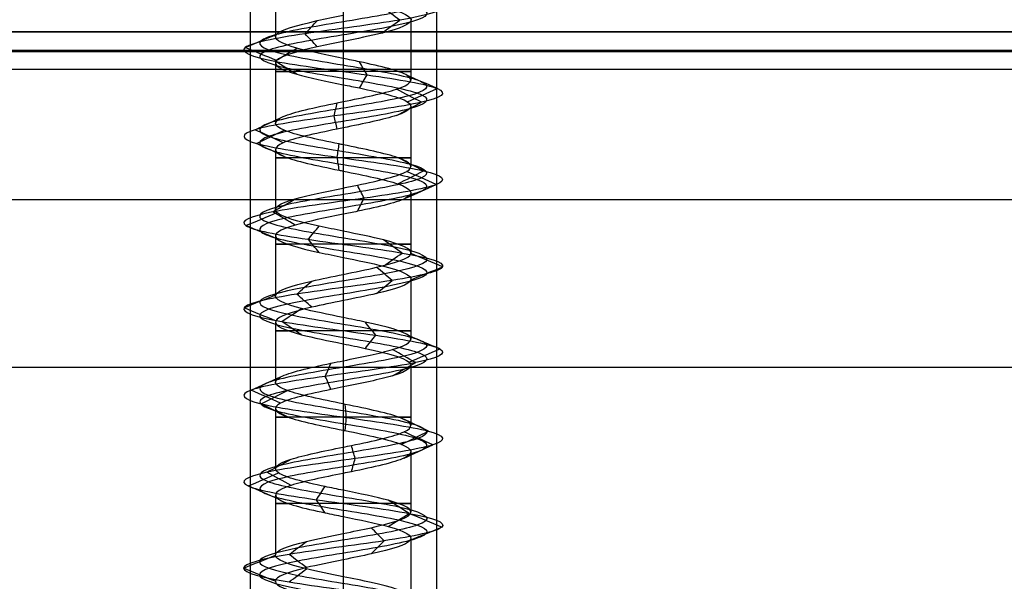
# Model space of a CAD drawing. Header units: millimetres. Extents: x -429 to 422, y -262 to 259.
# Tile 443 of 656: x -92 to -65, y 180 to 195. Entities that reach past the tile are written whole.
import ezdxf

# ---------------------------------------------------------------- set-up
doc = ezdxf.new("R2010")
doc.units = ezdxf.units.MM
doc.layers.add('Default', color=7, linetype='Continuous', true_color=0x000000)

msp = doc.modelspace()

# ---------------------------------------------------------------- linework, layer by layer
at = {"layer": 'Default', "color": 9, "true_color": 0xbebcba}
for p, q in [((-84.943, 196.544, 880.822), (-84.943, 194.932, 880.822)), ((-81.312, 195.385, 880.822), (-81.312, 193.771, 880.822)), ((-83.127, 194.806, 879.01), (-83.127, 193.192, 879.003)), ((-84.943, 194.227, 880.822), (-84.943, 192.612, 880.822)), ((-81.312, 193.068, 880.822), (-81.312, 191.452, 880.822)), ((-83.127, 192.488, 879.003), (-83.127, 190.873, 879.006)), ((-84.943, 191.908, 880.822), (-84.943, 190.294, 880.822)), ((-81.312, 190.748, 880.822), (-81.312, 189.134, 880.822)), ((-83.127, 190.169, 879.006), (-83.127, 188.555, 879.011)), ((-84.943, 189.589, 880.822), (-84.943, 187.976, 880.822)), ((-81.312, 188.43, 880.822), (-81.312, 186.816, 880.822)), ((-83.127, 187.851, 879.011), (-83.127, 186.238, 879.005)), ((-84.943, 187.273, 880.822), (-84.943, 185.658, 880.822)), ((-81.312, 186.113, 880.822), (-81.312, 184.498, 880.822)), ((-83.127, 185.533, 879.005), (-83.127, 183.919, 879.003)), ((-84.943, 184.954, 880.822), (-84.943, 183.34, 880.822)), ((-81.312, 183.794, 880.822), (-81.312, 182.18, 880.822)), ((-83.127, 183.214, 879.003), (-83.127, 181.601, 879.011)), ((-84.943, 182.634, 880.822), (-84.943, 181.022, 880.822)), ((-81.312, 181.475, 880.822), (-81.312, 179.862, 880.822)), ((-83.127, 180.896, 879.011), (-83.127, 179.283, 879.007))]:
    msp.add_line(p, q, dxfattribs=at)
at = {"layer": 'Default'}
for p, q in [((420.873, 195.065, 772.822), (-427.127, 195.065, 772.822)), ((-427.127, 195.065, 1342.822), (420.873, 195.065, 1342.822)), ((420.873, 195.065, 1057.822), (-427.127, 195.065, 1057.822)), ((-240.627, 195.065, 880.822), (-85.627, 195.065, 880.822)), ((-80.627, 195.065, 880.822), (74.373, 195.065, 880.822)), ((420.873, 194.565, 885.322), (-427.127, 194.565, 885.322)), ((-418.127, 190.565, 780.822), (411.873, 190.565, 780.822)), ((-418.127, 190.565, 873.822), (411.873, 190.565, 873.822))]:
    msp.add_line(p, q, dxfattribs=at)
at = {"layer": 'Default', "color": 9, "true_color": 0xbebcba, "extrusion": (0, 1, 0)}
for centre, start, end in [((83.127, 880.822, 193.999), 270, 35.4846), ((83.127, 880.822, 193.999), 144.6945, 270), ((83.127, 880.822, 191.68), 270, 35.3645), ((83.127, 880.822, 191.68), 144.5389, 270), ((83.127, 880.822, 189.362), 270, 35.2203), ((83.127, 880.822, 189.362), 144.5782, 270), ((83.127, 880.822, 187.044), 270, 35.432), ((83.127, 880.822, 187.044), 144.6441, 270), ((83.127, 880.822, 184.726), 270, 35.4392), ((83.127, 880.822, 184.726), 144.6197, 270), ((83.127, 880.822, 182.408), 270, 35.2305), ((83.127, 880.822, 182.408), 144.7021, 270)]:
    msp.add_arc(centre, 1.816, start, end, dxfattribs=at)
at = {"layer": 'Default'}
for points in [[(-85.627, 208.065, 880.822), (-85.627, 201.565, 880.822), (-85.627, 195.065, 880.822)], [(-83.127, 208.065, 883.322), (-83.127, 201.565, 883.322), (-83.127, 195.065, 883.322)], [(-83.127, 208.065, 878.322), (-83.127, 201.565, 878.322), (-83.127, 195.065, 878.322)], [(-80.627, 208.065, 880.822), (-80.627, 201.565, 880.822), (-80.627, 195.065, 880.822)], [(420.873, 195.065, 884.822), (-3.127, 195.065, 884.822), (-427.127, 195.065, 884.822)], [(-427.127, 195.065, 876.822), (-3.127, 195.065, 876.822), (420.873, 195.065, 876.822)], [(411.873, 195.065, 771.822), (-3.127, 195.065, 771.822), (-418.127, 195.065, 771.822)], [(411.873, 195.065, 780.822), (-3.127, 195.065, 780.822), (-418.127, 195.065, 780.822)], [(411.873, 195.065, 780.822), (-3.127, 195.065, 780.822), (-418.127, 195.065, 780.822)], [(411.873, 195.065, 873.822), (-3.127, 195.065, 873.822), (-418.127, 195.065, 873.822)], [(411.873, 195.065, 827.322), (-3.127, 195.065, 827.322), (-418.127, 195.065, 827.322)], [(121.915, 195.065, 776.322), (-3.127, 195.065, 776.322), (-128.169, 195.065, 776.322)], [(-85.627, 195.065, 880.822), (-85.627, 172.565, 880.822), (-85.627, 150.065, 880.822)], [(-83.127, 195.065, 883.322), (-83.127, 172.565, 883.322), (-83.127, 150.065, 883.322)], [(-83.127, 195.065, 878.322), (-83.127, 172.565, 878.322), (-83.127, 150.065, 878.322)], [(-80.627, 195.065, 880.822), (-80.627, 172.565, 880.822), (-80.627, 150.065, 880.822)], [(411.873, 194.531, 771.822), (-3.127, 194.531, 771.822), (-418.127, 194.531, 771.822)], [(411.873, 194.531, 780.822), (-3.127, 194.531, 780.822), (-418.127, 194.531, 780.822)], [(-427.127, 194.065, 885.822), (-3.127, 194.065, 885.822), (420.873, 194.065, 885.822)], [(-418.127, 186.065, 780.822), (-3.127, 186.065, 780.822), (411.873, 186.065, 780.822)], [(-418.127, 186.065, 873.822), (-3.127, 186.065, 873.822), (411.873, 186.065, 873.822)], [(-418.127, 186.065, 827.322), (-3.127, 186.065, 827.322), (411.873, 186.065, 827.322)]]:
    msp.add_open_spline(points, degree=2, dxfattribs=at)
at = {"layer": 'Default', "color": 9, "true_color": 0xbebcba}
for points, degree in [([(-83.127, 199.97, 878.583), (-83.872, 199.848, 878.583), (-85.347, 199.603, 879.383), (-85.542, 199.235, 881.91), (-83.525, 198.867, 883.438), (-81.147, 198.499, 882.577), (-80.578, 198.132, 880.111), (-82.34, 197.764, 878.296), (-84.822, 197.396, 878.789), (-85.755, 197.028, 881.141), (-84.286, 196.66, 883.202), (-81.758, 196.293, 883.087), (-80.482, 195.925, 880.902), (-81.624, 195.557, 878.644), (-84.14, 195.189, 878.377), (-85.731, 194.821, 880.345), (-84.941, 194.454, 882.749), (-82.494, 194.086, 883.392), (-80.626, 193.718, 881.686), (-81.044, 193.35, 879.19), (-83.367, 192.983, 878.187), (-85.471, 192.615, 879.592), (-85.433, 192.247, 882.122), (-83.287, 191.879, 883.464), (-80.996, 191.511, 882.391), (-80.653, 191.144, 879.884), (-82.572, 190.776, 878.235), (-84.999, 190.408, 878.951), (-85.715, 190.04, 881.378), (-84.066, 189.673, 883.297), (-81.559, 189.305, 882.954), (-80.486, 188.937, 880.662), (-81.827, 188.569, 878.517), (-84.357, 188.201, 878.479), (-85.763, 187.834, 880.583), (-84.76, 187.466, 882.906), (-82.264, 187.098, 883.324), (-80.558, 186.73, 881.456), (-81.2, 186.362, 879.008), (-83.604, 185.995, 878.219), (-85.572, 185.627, 879.809), (-85.305, 185.259, 882.326), (-83.047, 184.891, 883.468), (-80.863, 184.524, 882.191), (-80.748, 184.156, 879.664), (-82.808, 183.788, 878.195), (-85.16, 183.42, 879.128), (-85.654, 183.052, 881.61), (-83.838, 182.685, 883.372), (-81.372, 182.317, 882.803), (-80.511, 181.949, 880.424), (-82.041, 181.581, 878.409), (-84.564, 181.213, 878.6), (-85.774, 180.846, 880.822), (-84.564, 180.478, 883.045), (-82.041, 180.11, 883.236), (-80.511, 179.742, 881.22), (-81.372, 179.375, 878.841), (-83.838, 179.007, 878.273), (-85.654, 178.639, 880.035), (-85.16, 178.271, 882.517), (-82.808, 177.903, 883.449), (-80.748, 177.536, 881.981), (-80.863, 177.168, 879.453), (-83.047, 176.8, 878.177), (-85.305, 176.432, 879.319), (-85.572, 176.064, 881.835), (-83.604, 175.697, 883.425), (-81.2, 175.329, 882.636), (-80.558, 174.961, 880.189), (-82.264, 174.593, 878.32), (-84.76, 174.226, 878.739), (-85.763, 173.858, 881.062), (-84.357, 173.49, 883.166), (-81.827, 173.122, 883.127), (-80.486, 172.754, 880.982), (-81.559, 172.387, 878.691), (-84.066, 172.019, 878.348), (-85.715, 171.651, 880.267), (-84.999, 171.283, 882.694), (-82.572, 170.916, 883.41), (-80.653, 170.548, 881.761), (-80.996, 170.18, 879.254), (-83.287, 169.812, 878.181), (-85.433, 169.444, 879.522), (-85.471, 169.077, 882.052), (-83.367, 168.709, 883.458), (-81.044, 168.341, 882.454), (-80.626, 167.973, 879.959), (-82.494, 167.605, 878.253), (-84.941, 167.238, 878.895), (-85.731, 166.87, 881.299), (-84.14, 166.502, 883.267), (-81.624, 166.134, 883), (-80.482, 165.767, 880.742), (-81.758, 165.399, 878.557), (-84.286, 165.031, 878.443), (-85.755, 164.663, 880.503), (-84.822, 164.295, 882.855), (-82.34, 163.928, 883.349), (-80.578, 163.56, 881.533), (-81.147, 163.192, 879.067), (-83.525, 162.824, 878.206), (-85.542, 162.456, 879.735), (-85.347, 162.089, 882.262), (-83.872, 161.843, 883.062), (-83.127, 161.721, 883.062)], 3), ([(-83.127, 199.794, 878.156), (-84.013, 199.671, 878.156), (-85.77, 199.426, 879.109), (-86.002, 199.058, 882.116), (-83.601, 198.691, 883.936), (-80.77, 198.323, 882.912), (-80.093, 197.955, 879.976), (-82.19, 197.587, 877.815), (-85.144, 197.219, 878.402), (-86.255, 196.852, 881.202), (-84.506, 196.484, 883.655), (-81.498, 196.116, 883.518), (-79.979, 195.748, 880.917), (-81.338, 195.381, 878.23), (-84.333, 195.013, 877.912), (-86.226, 194.645, 880.254), (-85.287, 194.277, 883.116), (-82.374, 193.909, 883.881), (-80.15, 193.542, 881.85), (-80.648, 193.174, 878.879), (-83.412, 192.806, 877.685), (-85.917, 192.438, 879.358), (-85.871, 192.07, 882.37), (-83.318, 191.703, 883.967), (-80.59, 191.335, 882.689), (-80.182, 190.967, 879.705), (-82.466, 190.599, 877.742), (-85.355, 190.232, 878.595), (-86.207, 189.864, 881.483), (-84.244, 189.496, 883.768), (-81.26, 189.128, 883.36), (-79.983, 188.76, 880.632), (-81.58, 188.393, 878.078), (-84.591, 188.025, 878.033), (-86.265, 187.657, 880.537), (-85.07, 187.289, 883.302), (-82.1, 186.921, 883.8), (-80.069, 186.554, 881.576), (-80.834, 186.186, 878.663), (-83.695, 185.818, 877.724), (-86.038, 185.45, 879.617), (-85.72, 185.083, 882.612), (-83.032, 184.715, 883.971), (-80.432, 184.347, 882.452), (-80.295, 183.979, 879.443), (-82.748, 183.611, 877.695), (-85.547, 183.244, 878.805), (-86.135, 182.876, 881.759), (-83.973, 182.508, 883.857), (-81.038, 182.14, 883.18), (-80.013, 181.772, 880.348), (-81.835, 181.405, 877.95), (-84.838, 181.037, 878.177), (-86.278, 180.669, 880.822), (-84.838, 180.301, 883.468), (-81.835, 179.934, 883.695), (-80.013, 179.566, 881.296), (-81.038, 179.198, 878.464), (-83.973, 178.83, 877.788), (-86.135, 178.462, 879.885), (-85.547, 178.095, 882.839), (-82.748, 177.727, 883.949), (-80.295, 177.359, 882.201), (-80.432, 176.991, 879.193), (-83.032, 176.624, 877.673), (-85.72, 176.256, 879.033), (-86.038, 175.888, 882.028), (-83.695, 175.52, 883.921), (-80.834, 175.152, 882.981), (-80.069, 174.785, 880.068), (-82.1, 174.417, 877.844), (-85.07, 174.049, 878.342), (-86.265, 173.681, 881.107), (-84.591, 173.313, 883.612), (-81.58, 172.946, 883.566), (-79.983, 172.578, 881.012), (-81.26, 172.21, 878.285), (-84.244, 171.842, 877.877), (-86.207, 171.475, 880.161), (-85.355, 171.107, 883.05), (-82.466, 170.739, 883.902), (-80.182, 170.371, 881.939), (-80.59, 170.003, 878.955), (-83.318, 169.636, 877.678), (-85.871, 169.268, 879.275), (-85.917, 168.9, 882.286), (-83.412, 168.532, 883.959), (-80.648, 168.164, 882.765), (-80.15, 167.797, 879.795), (-82.374, 167.429, 877.764), (-85.287, 167.061, 878.528), (-86.226, 166.693, 881.39), (-84.333, 166.326, 883.733), (-81.338, 165.958, 883.415), (-79.979, 165.59, 880.727), (-81.498, 165.222, 878.126), (-84.506, 164.854, 877.99), (-86.255, 164.487, 880.442), (-85.144, 164.119, 883.242), (-82.19, 163.751, 883.83), (-80.093, 163.383, 881.668), (-80.77, 163.015, 878.733), (-83.601, 162.648, 877.709), (-86.002, 162.28, 879.528), (-85.77, 161.912, 882.535), (-84.013, 161.667, 883.488), (-83.127, 161.544, 883.488)], 3), ([(-83.127, 199.617, 878.583), (-83.872, 199.495, 878.583), (-85.347, 199.25, 879.383), (-85.542, 198.882, 881.909), (-83.525, 198.514, 883.438), (-81.147, 198.146, 882.577), (-80.578, 197.778, 880.111), (-82.34, 197.411, 878.296), (-84.822, 197.043, 878.789), (-85.755, 196.675, 881.141), (-84.286, 196.307, 883.202), (-81.758, 195.94, 883.087), (-80.482, 195.572, 880.902), (-81.624, 195.204, 878.644), (-84.14, 194.836, 878.377), (-85.731, 194.468, 880.345), (-84.941, 194.101, 882.749), (-82.494, 193.733, 883.392), (-80.626, 193.365, 881.686), (-81.044, 192.997, 879.19), (-83.367, 192.629, 878.187), (-85.471, 192.262, 879.592), (-85.433, 191.894, 882.122), (-83.287, 191.526, 883.464), (-80.996, 191.158, 882.391), (-80.653, 190.791, 879.884), (-82.572, 190.423, 878.235), (-84.999, 190.055, 878.951), (-85.715, 189.687, 881.378), (-84.066, 189.319, 883.297), (-81.559, 188.952, 882.954), (-80.486, 188.584, 880.662), (-81.827, 188.216, 878.517), (-84.357, 187.848, 878.479), (-85.763, 187.48, 880.583), (-84.76, 187.113, 882.905), (-82.264, 186.745, 883.324), (-80.558, 186.377, 881.456), (-81.2, 186.009, 879.008), (-83.604, 185.642, 878.219), (-85.572, 185.274, 879.809), (-85.305, 184.906, 882.326), (-83.047, 184.538, 883.468), (-80.863, 184.17, 882.191), (-80.748, 183.803, 879.664), (-82.808, 183.435, 878.195), (-85.16, 183.067, 879.128), (-85.654, 182.699, 881.61), (-83.838, 182.331, 883.372), (-81.372, 181.964, 882.803), (-80.511, 181.596, 880.424), (-82.041, 181.228, 878.409), (-84.564, 180.86, 878.6), (-85.774, 180.493, 880.822), (-84.564, 180.125, 883.045), (-82.041, 179.757, 883.236), (-80.511, 179.389, 881.22), (-81.372, 179.021, 878.841), (-83.838, 178.654, 878.273), (-85.654, 178.286, 880.035), (-85.16, 177.918, 882.517), (-82.808, 177.55, 883.449), (-80.748, 177.183, 881.981), (-80.863, 176.815, 879.453), (-83.047, 176.447, 878.177), (-85.305, 176.079, 879.319), (-85.572, 175.711, 881.835), (-83.604, 175.344, 883.425), (-81.2, 174.976, 882.636), (-80.558, 174.608, 880.189), (-82.264, 174.24, 878.32), (-84.76, 173.872, 878.739), (-85.763, 173.505, 881.062), (-84.357, 173.137, 883.166), (-81.827, 172.769, 883.127), (-80.486, 172.401, 880.982), (-81.559, 172.034, 878.691), (-84.066, 171.666, 878.348), (-85.715, 171.298, 880.267), (-84.999, 170.93, 882.694), (-82.572, 170.562, 883.41), (-80.653, 170.195, 881.761), (-80.996, 169.827, 879.254), (-83.287, 169.459, 878.181), (-85.433, 169.091, 879.522), (-85.471, 168.723, 882.052), (-83.367, 168.356, 883.458), (-81.044, 167.988, 882.454), (-80.626, 167.62, 879.959), (-82.494, 167.252, 878.253), (-84.941, 166.885, 878.895), (-85.731, 166.517, 881.299), (-84.14, 166.149, 883.267), (-81.624, 165.781, 883), (-80.482, 165.413, 880.742), (-81.758, 165.046, 878.557), (-84.286, 164.678, 878.443), (-85.755, 164.31, 880.503), (-84.822, 163.942, 882.855), (-82.34, 163.574, 883.349), (-80.578, 163.207, 881.533), (-81.147, 162.839, 879.067), (-83.525, 162.471, 878.206), (-85.542, 162.103, 879.735), (-85.347, 161.736, 882.262), (-83.872, 161.49, 883.062), (-83.127, 161.368, 883.062)], 3), ([(-83.127, 195.965, 882.638), (-83.127, 195.158, 882.638), (-83.127, 194.351, 882.638)], 2), ([(-81.611, 195.381, 878.625), (-81.771, 195.498, 878.858), (-81.932, 195.615, 879.091), (-82.093, 195.732, 879.324)], 3), ([(-84.149, 195.013, 878.355), (-84.041, 195.13, 878.617), (-83.932, 195.247, 878.879), (-83.824, 195.364, 879.141)], 3), ([(-82.093, 195.029, 879.324), (-81.932, 195.146, 879.091), (-81.771, 195.263, 878.858), (-81.611, 195.381, 878.625)], 3), ([(-85.754, 194.645, 880.341), (-85.475, 194.762, 880.392), (-85.196, 194.879, 880.443), (-84.917, 194.997, 880.494)], 3), ([(-83.824, 194.661, 879.141), (-83.932, 194.778, 878.879), (-84.041, 194.896, 878.617), (-84.149, 195.013, 878.355)], 3), ([(-84.917, 194.293, 880.494), (-85.196, 194.41, 880.443), (-85.475, 194.528, 880.392), (-85.754, 194.645, 880.341)], 3), ([(-84.958, 194.277, 882.767), (-84.763, 194.394, 882.56), (-84.569, 194.512, 882.354), (-84.374, 194.629, 882.147)], 3), ([(-84.374, 193.925, 882.147), (-84.569, 194.043, 882.353), (-84.763, 194.16, 882.56), (-84.958, 194.277, 882.767)], 3), ([(-82.488, 193.909, 883.415), (-82.556, 194.027, 883.139), (-82.624, 194.144, 882.864), (-82.692, 194.261, 882.588)], 3), ([(-82.692, 193.557, 882.588), (-82.624, 193.675, 882.864), (-82.556, 193.792, 883.139), (-82.488, 193.909, 883.415)], 3), ([(-80.603, 193.542, 881.693), (-80.872, 193.659, 881.601), (-81.14, 193.776, 881.508), (-81.408, 193.894, 881.415)], 3), ([(-83.127, 193.646, 882.638), (-83.127, 192.839, 882.638), (-83.127, 192.032, 882.638)], 2), ([(-81.025, 193.174, 879.175), (-81.249, 193.291, 879.351), (-81.473, 193.409, 879.526), (-81.696, 193.526, 879.701)], 3), ([(-81.408, 193.189, 881.415), (-81.14, 193.307, 881.508), (-80.872, 193.424, 881.601), (-80.603, 193.542, 881.693)], 3), ([(-83.369, 192.806, 878.163), (-83.343, 192.924, 878.446), (-83.318, 193.041, 878.729), (-83.292, 193.159, 879.012)], 3), ([(-81.696, 192.821, 879.701), (-81.473, 192.939, 879.526), (-81.249, 193.056, 879.351), (-81.025, 193.174, 879.175)], 3), ([(-85.492, 192.438, 879.581), (-85.24, 192.556, 879.713), (-84.988, 192.673, 879.846), (-84.737, 192.791, 879.978)], 3), ([(-83.292, 192.453, 879.012), (-83.318, 192.571, 878.729), (-83.343, 192.688, 878.446), (-83.369, 192.806, 878.163)], 3), ([(-84.737, 192.086, 879.978), (-84.988, 192.203, 879.846), (-85.24, 192.321, 879.713), (-85.492, 192.438, 879.581)], 3), ([(-85.453, 192.07, 882.134), (-85.205, 192.188, 881.994), (-84.958, 192.306, 881.855), (-84.71, 192.423, 881.715)], 3), ([(-84.71, 191.718, 881.715), (-84.958, 191.835, 881.855), (-85.205, 191.953, 881.994), (-85.453, 192.07, 882.134)], 3), ([(-83.289, 191.703, 883.488), (-83.271, 191.82, 883.204), (-83.254, 191.938, 882.919), (-83.237, 192.056, 882.635)], 3), ([(-83.237, 191.35, 882.636), (-83.254, 191.467, 882.92), (-83.271, 191.585, 883.204), (-83.289, 191.703, 883.488)], 3), ([(-80.977, 191.335, 882.405), (-81.206, 191.452, 882.236), (-81.434, 191.57, 882.068), (-81.663, 191.687, 881.899)], 3), ([(-83.127, 191.328, 882.638), (-83.127, 190.521, 882.638), (-83.127, 189.714, 882.638)], 2), ([(-81.664, 190.982, 881.899), (-81.435, 191.1, 882.068), (-81.206, 191.217, 882.236), (-80.977, 191.335, 882.405)], 3), ([(-80.631, 190.967, 879.875), (-80.896, 191.084, 879.976), (-81.161, 191.202, 880.077), (-81.427, 191.319, 880.177)], 3), ([(-82.567, 190.599, 878.211), (-82.626, 190.717, 878.489), (-82.686, 190.834, 878.766), (-82.746, 190.951, 879.043)], 3), ([(-81.428, 190.614, 880.178), (-81.162, 190.732, 880.077), (-80.896, 190.85, 879.976), (-80.631, 190.967, 879.875)], 3), ([(-85.016, 190.232, 878.934), (-84.815, 190.349, 879.135), (-84.614, 190.466, 879.336), (-84.413, 190.584, 879.537)], 3), ([(-82.746, 190.247, 879.045), (-82.686, 190.364, 878.767), (-82.627, 190.482, 878.489), (-82.567, 190.599, 878.211)], 3), ([(-85.738, 189.864, 881.383), (-85.46, 189.981, 881.323), (-85.183, 190.099, 881.263), (-84.905, 190.216, 881.204)], 3), ([(-84.413, 189.879, 879.536), (-84.614, 189.997, 879.336), (-84.815, 190.114, 879.135), (-85.016, 190.232, 878.934)], 3), ([(-84.906, 189.512, 881.204), (-85.183, 189.629, 881.264), (-85.461, 189.746, 881.323), (-85.738, 189.864, 881.383)], 3), ([(-84.074, 189.496, 883.319), (-83.974, 189.613, 883.054), (-83.873, 189.73, 882.789), (-83.773, 189.848, 882.524)], 3), ([(-83.773, 189.144, 882.524), (-83.873, 189.262, 882.789), (-83.974, 189.379, 883.054), (-84.074, 189.496, 883.319)], 3), ([(-81.545, 189.128, 882.973), (-81.713, 189.245, 882.745), (-81.881, 189.362, 882.517), (-82.048, 189.48, 882.289)], 3), ([(-82.048, 188.777, 882.289), (-81.88, 188.894, 882.517), (-81.713, 189.011, 882.745), (-81.545, 189.128, 882.973)], 3), ([(-80.462, 188.76, 880.661), (-80.745, 188.878, 880.678), (-81.027, 188.995, 880.695), (-81.31, 189.112, 880.712)], 3), ([(-83.127, 189.01, 882.638), (-83.127, 188.203, 882.638), (-83.127, 187.396, 882.638)], 2), ([(-81.816, 188.393, 878.496), (-81.955, 188.51, 878.743), (-82.094, 188.627, 878.99), (-82.233, 188.744, 879.237)], 3), ([(-81.31, 188.409, 880.712), (-81.027, 188.526, 880.695), (-80.745, 188.643, 880.678), (-80.462, 188.76, 880.661)], 3), ([(-84.368, 188.025, 878.458), (-84.237, 188.142, 878.709), (-84.105, 188.259, 878.959), (-83.973, 188.376, 879.21)], 3), ([(-82.233, 188.041, 879.237), (-82.094, 188.158, 878.99), (-81.955, 188.275, 878.743), (-81.816, 188.393, 878.496)], 3), ([(-83.973, 187.673, 879.21), (-84.105, 187.791, 878.959), (-84.237, 187.908, 878.709), (-84.368, 188.025, 878.458)], 3), ([(-85.787, 187.657, 880.581), (-85.505, 187.774, 880.606), (-85.222, 187.891, 880.632), (-84.94, 188.008, 880.657)], 3), ([(-84.94, 187.306, 880.657), (-85.222, 187.423, 880.632), (-85.505, 187.54, 880.606), (-85.787, 187.657, 880.581)], 3), ([(-84.774, 187.289, 882.924), (-84.599, 187.406, 882.701), (-84.425, 187.524, 882.478), (-84.25, 187.641, 882.255)], 3), ([(-84.25, 186.938, 882.255), (-84.425, 187.055, 882.478), (-84.599, 187.172, 882.701), (-84.774, 187.289, 882.924)], 3), ([(-82.256, 186.921, 883.346), (-82.349, 187.039, 883.078), (-82.441, 187.156, 882.81), (-82.534, 187.273, 882.542)], 3), ([(-83.127, 186.692, 882.638), (-83.127, 185.885, 882.638), (-83.127, 185.078, 882.638)], 2), ([(-82.534, 186.57, 882.542), (-82.441, 186.687, 882.81), (-82.349, 186.804, 883.078), (-82.256, 186.921, 883.346)], 3), ([(-80.535, 186.554, 881.461), (-80.811, 186.671, 881.393), (-81.086, 186.789, 881.325), (-81.362, 186.906, 881.257)], 3), ([(-81.183, 186.186, 878.992), (-81.39, 186.303, 879.187), (-81.597, 186.421, 879.381), (-81.803, 186.538, 879.576)], 3), ([(-81.362, 186.201, 881.257), (-81.086, 186.319, 881.325), (-80.81, 186.436, 881.393), (-80.535, 186.554, 881.461)], 3), ([(-83.609, 185.818, 878.196), (-83.558, 185.935, 878.475), (-83.506, 186.053, 878.754), (-83.455, 186.17, 879.032)], 3), ([(-81.804, 185.833, 879.576), (-81.597, 185.951, 879.382), (-81.39, 186.068, 879.187), (-81.183, 186.186, 878.992)], 3), ([(-85.594, 185.45, 879.8), (-85.332, 185.568, 879.909), (-85.07, 185.685, 880.017), (-84.808, 185.802, 880.126)], 3), ([(-83.455, 185.465, 879.035), (-83.506, 185.583, 878.755), (-83.557, 185.701, 878.475), (-83.609, 185.818, 878.196)], 3), ([(-84.806, 185.097, 880.127), (-85.069, 185.215, 880.018), (-85.332, 185.333, 879.909), (-85.594, 185.45, 879.8)], 3), ([(-85.325, 185.083, 882.339), (-85.091, 185.2, 882.178), (-84.857, 185.318, 882.016), (-84.623, 185.435, 881.855)], 3), ([(-84.623, 184.73, 881.854), (-84.857, 184.847, 882.016), (-85.091, 184.965, 882.177), (-85.325, 185.083, 882.339)], 3), ([(-83.047, 184.715, 883.491), (-83.055, 184.832, 883.207), (-83.064, 184.95, 882.922), (-83.073, 185.068, 882.638)], 3), ([(-83.073, 184.362, 882.638), (-83.064, 184.479, 882.922), (-83.055, 184.597, 883.207), (-83.047, 184.715, 883.491)], 3), ([(-80.842, 184.347, 882.204), (-81.086, 184.465, 882.056), (-81.329, 184.582, 881.909), (-81.573, 184.7, 881.762)], 3), ([(-83.127, 184.374, 882.638), (-83.127, 183.567, 882.638), (-83.127, 182.76, 882.638)], 2), ([(-81.573, 183.994, 881.762), (-81.329, 184.112, 881.909), (-81.086, 184.229, 882.056), (-80.842, 184.347, 882.204)], 3), ([(-80.727, 183.979, 879.653), (-80.982, 184.097, 879.778), (-81.238, 184.214, 879.902), (-81.493, 184.332, 880.027)], 3), ([(-82.806, 183.611, 878.171), (-82.84, 183.729, 878.453), (-82.874, 183.846, 878.736), (-82.908, 183.964, 879.018)], 3), ([(-81.493, 183.627, 880.027), (-81.238, 183.744, 879.902), (-80.982, 183.862, 879.778), (-80.727, 183.979, 879.653)], 3), ([(-85.179, 183.244, 879.113), (-84.961, 183.361, 879.294), (-84.742, 183.479, 879.476), (-84.524, 183.596, 879.658)], 3), ([(-82.908, 183.259, 879.018), (-82.874, 183.376, 878.736), (-82.84, 183.494, 878.453), (-82.806, 183.611, 878.171)], 3), ([(-85.677, 182.876, 881.617), (-85.406, 182.993, 881.532), (-85.135, 183.111, 881.448), (-84.864, 183.228, 881.363)], 3), ([(-84.524, 182.891, 879.658), (-84.742, 183.009, 879.476), (-84.961, 183.126, 879.294), (-85.179, 183.244, 879.113)], 3), ([(-84.864, 182.524, 881.363), (-85.135, 182.641, 881.448), (-85.406, 182.758, 881.532), (-85.677, 182.876, 881.617)], 3), ([(-83.844, 182.508, 883.394), (-83.768, 182.625, 883.121), (-83.692, 182.743, 882.848), (-83.616, 182.86, 882.575)], 3), ([(-83.616, 182.156, 882.575), (-83.692, 182.273, 882.848), (-83.768, 182.391, 883.121), (-83.844, 182.508, 883.394)], 3), ([(-81.357, 182.14, 882.821), (-81.545, 182.258, 882.609), (-81.733, 182.375, 882.396), (-81.921, 182.492, 882.184)], 3), ([(-83.127, 182.056, 882.638), (-83.127, 181.249, 882.638), (-83.127, 180.442, 882.638)], 2), ([(-81.921, 181.789, 882.184), (-81.733, 181.906, 882.397), (-81.545, 182.023, 882.609), (-81.357, 182.14, 882.821)], 3), ([(-80.488, 181.772, 880.42), (-80.768, 181.89, 880.463), (-81.048, 182.007, 880.506), (-81.328, 182.124, 880.548)], 3), ([(-82.031, 181.405, 878.387), (-82.148, 181.522, 878.646), (-82.264, 181.639, 878.904), (-82.38, 181.756, 879.162)], 3), ([(-81.328, 181.421, 880.548), (-81.048, 181.538, 880.506), (-80.768, 181.655, 880.463), (-80.488, 181.772, 880.42)], 3), ([(-84.577, 181.037, 878.58), (-84.423, 181.154, 878.818), (-84.27, 181.271, 879.056), (-84.116, 181.388, 879.293)], 3), ([(-82.38, 181.053, 879.162), (-82.264, 181.17, 878.904), (-82.148, 181.288, 878.646), (-82.031, 181.405, 878.387)], 3), ([(-85.798, 180.669, 880.822), (-85.514, 180.786, 880.822), (-85.231, 180.903, 880.822), (-84.948, 181.02, 880.822)], 3), ([(-84.116, 180.686, 879.293), (-84.27, 180.803, 879.056), (-84.423, 180.92, 878.818), (-84.577, 181.037, 878.58)], 3), ([(-84.948, 180.318, 880.822), (-85.231, 180.435, 880.822), (-85.514, 180.552, 880.822), (-85.798, 180.669, 880.822)], 3), ([(-84.577, 180.301, 883.065), (-84.424, 180.418, 882.827), (-84.27, 180.535, 882.589), (-84.116, 180.653, 882.351)], 3)]:
    msp.add_open_spline(points, degree=degree, dxfattribs=at)
for points, knots in [([(-83.127, 195.965, 882.638), (-82.797, 195.898, 882.637), (-81.86, 195.708, 882.393), (-80.983, 195.396, 880.889), (-81.787, 195.077, 879.299), (-82.761, 194.88, 879.012), (-83.127, 194.806, 879.01)], [-16.677476, -16.677476, -16.677476, -16.677476, -15.23459, -12.588179, -9.941768, -8.339348, -8.339348, -8.339348, -8.339348]), ([(-83.127, 194.351, 882.638), (-83.584, 194.444, 882.634), (-84.043, 194.536, 882.459), (-84.374, 194.629, 882.147), (-84.812, 194.752, 881.736), (-85.025, 194.874, 881.086), (-84.917, 194.997, 880.495), (-84.808, 195.12, 879.905), (-84.378, 195.242, 879.373), (-83.823, 195.365, 879.143), (-83.605, 195.413, 879.053), (-83.366, 195.462, 879.009), (-83.127, 195.51, 879.01)], [-15.598746, -15.598746, -15.598746, -15.598746, -13.74817, -13.74817, -13.74817, -11.262851, -11.262851, -11.262851, -8.777429, -8.777429, -8.777429, -7.796772, -7.796772, -7.796772, -7.796772]), ([(-83.127, 194.806, 879.01), (-83.366, 194.757, 879.009), (-84.209, 194.586, 879.163), (-85.238, 194.293, 880.436), (-84.65, 193.955, 882.227), (-83.584, 193.74, 882.634), (-83.127, 193.646, 882.638)], [-8.339348, -8.339348, -8.339348, -8.339348, -7.295358, -4.648947, -2.002536, 0, 0, 0, 0]), ([(-83.127, 193.192, 879.003), (-82.581, 193.303, 879.007), (-82.033, 193.415, 879.27), (-81.696, 193.526, 879.7), (-81.326, 193.648, 880.173), (-81.213, 193.771, 880.847), (-81.409, 193.894, 881.415), (-81.605, 194.016, 881.983), (-82.11, 194.139, 882.444), (-82.694, 194.261, 882.588), (-82.835, 194.291, 882.623), (-82.981, 194.321, 882.639), (-83.127, 194.351, 882.638)], [-7.809918, -7.809918, -7.809918, -7.809918, -5.552262, -5.552262, -5.552262, -3.066016, -3.066016, -3.066016, -0.579549, -0.579549, -0.579549, 0, 0, 0, 0]), ([(-83.127, 193.646, 882.638), (-82.981, 193.617, 882.639), (-82.233, 193.464, 882.556), (-81.1, 193.19, 881.522), (-81.429, 192.833, 879.56), (-82.581, 192.599, 879.007), (-83.127, 192.488, 879.003)], [-16.735145, -16.735145, -16.735145, -16.735145, -16.091486, -13.436391, -10.781296, -8.369707, -8.369707, -8.369707, -8.369707]), ([(-83.127, 192.032, 882.638), (-83.164, 192.04, 882.638), (-83.2, 192.047, 882.637), (-83.237, 192.055, 882.635), (-83.836, 192.177, 882.599), (-84.416, 192.3, 882.237), (-84.711, 192.423, 881.714), (-85.007, 192.545, 881.191), (-85.017, 192.668, 880.507), (-84.738, 192.79, 879.975), (-84.459, 192.913, 879.443), (-83.891, 193.035, 879.064), (-83.292, 193.158, 879.01), (-83.238, 193.169, 879.005), (-83.183, 193.181, 879.002), (-83.127, 193.192, 879.003)], [-15.638496, -15.638496, -15.638496, -15.638496, -15.494179, -15.494179, -15.494179, -13.008298, -13.008298, -13.008298, -10.523023, -10.523023, -10.523023, -8.037877, -8.037877, -8.037877, -7.809918, -7.809918, -7.809918, -7.809918]), ([(-83.127, 192.488, 879.003), (-83.183, 192.476, 879.002), (-83.838, 192.343, 879.029), (-85.027, 192.086, 879.823), (-84.996, 191.718, 881.874), (-83.801, 191.466, 882.621), (-83.164, 191.336, 882.638), (-83.127, 191.328, 882.638)], [-8.369707, -8.369707, -8.369707, -8.369707, -8.1262, -5.471105, -2.81601, -0.160914, 0, 0, 0, 0]), ([(-83.127, 190.873, 879.006), (-82.999, 190.899, 879.004), (-82.87, 190.925, 879.017), (-82.745, 190.951, 879.043), (-82.158, 191.074, 879.169), (-81.639, 191.197, 879.615), (-81.426, 191.319, 880.176), (-81.213, 191.442, 880.737), (-81.306, 191.564, 881.415), (-81.662, 191.687, 881.898), (-81.997, 191.802, 882.352), (-82.563, 191.917, 882.635), (-83.127, 192.032, 882.638)], [-7.823676, -7.823676, -7.823676, -7.823676, -7.293295, -7.293295, -7.293295, -4.808244, -4.808244, -4.808244, -2.323295, -2.323295, -2.323295, 0, 0, 0, 0]), ([(-83.127, 191.328, 882.638), (-82.563, 191.213, 882.635), (-81.393, 190.975, 882.051), (-81.121, 190.615, 880.06), (-82.269, 190.344, 879.074), (-82.999, 190.195, 879.004), (-83.127, 190.169, 879.006)], [-16.717817, -16.717817, -16.717817, -16.717817, -14.227024, -11.574528, -8.922032, -8.356096, -8.356096, -8.356096, -8.356096]), ([(-83.127, 189.714, 882.638), (-83.347, 189.759, 882.639), (-83.567, 189.803, 882.602), (-83.771, 189.848, 882.525), (-84.333, 189.971, 882.311), (-84.779, 190.093, 881.793), (-84.905, 190.216, 881.205), (-85.031, 190.338, 880.617), (-84.837, 190.461, 879.961), (-84.413, 190.584, 879.536), (-84.079, 190.68, 879.202), (-83.602, 190.776, 879.011), (-83.127, 190.873, 879.006)], [-15.625304, -15.625304, -15.625304, -15.625304, -14.752315, -14.752315, -14.752315, -12.265708, -12.265708, -12.265708, -9.779131, -9.779131, -9.779131, -7.823676, -7.823676, -7.823676, -7.823676]), ([(-83.127, 190.169, 879.006), (-83.602, 190.072, 879.011), (-84.685, 189.853, 879.445), (-85.224, 189.512, 881.274), (-84.171, 189.222, 882.5), (-83.347, 189.055, 882.639), (-83.127, 189.01, 882.638)], [-8.356096, -8.356096, -8.356096, -8.356096, -6.269536, -3.61704, -0.964544, 0, 0, 0, 0]), ([(-83.127, 188.555, 879.011), (-82.815, 188.618, 879.011), (-82.503, 188.682, 879.088), (-82.234, 188.745, 879.24), (-81.711, 188.867, 879.535), (-81.348, 188.99, 880.115), (-81.312, 189.112, 880.714), (-81.276, 189.235, 881.314), (-81.566, 189.358, 881.933), (-82.049, 189.48, 882.289), (-82.357, 189.558, 882.516), (-82.743, 189.636, 882.635), (-83.127, 189.714, 882.638)], [-7.796921, -7.796921, -7.796921, -7.796921, -6.516555, -6.516555, -6.516555, -4.030681, -4.030681, -4.030681, -1.544826, -1.544826, -1.544826, 0, 0, 0, 0]), ([(-83.127, 189.01, 882.638), (-82.743, 188.932, 882.635), (-81.75, 188.731, 882.327), (-80.985, 188.408, 880.695), (-81.897, 188.1, 879.236), (-82.815, 187.914, 879.011), (-83.127, 187.851, 879.011)], [-16.671132, -16.671132, -16.671132, -16.671132, -14.989298, -12.343786, -9.698274, -8.335658, -8.335658, -8.335658, -8.335658]), ([(-83.127, 187.396, 882.638), (-83.53, 187.478, 882.635), (-83.934, 187.56, 882.502), (-84.249, 187.641, 882.256), (-84.722, 187.764, 881.885), (-84.993, 187.887, 881.258), (-84.939, 188.009, 880.659), (-84.884, 188.132, 880.061), (-84.505, 188.254, 879.493), (-83.973, 188.377, 879.214), (-83.715, 188.436, 879.078), (-83.421, 188.496, 879.011), (-83.127, 188.555, 879.011)], [-15.59455, -15.59455, -15.59455, -15.59455, -13.973848, -13.973848, -13.973848, -11.488128, -11.488128, -11.488128, -9.002379, -9.002379, -9.002379, -7.796921, -7.796921, -7.796921, -7.796921]), ([(-83.127, 187.851, 879.011), (-83.421, 187.792, 879.011), (-84.32, 187.61, 879.217), (-85.264, 187.305, 880.63), (-84.541, 186.978, 882.303), (-83.53, 186.774, 882.635), (-83.127, 186.692, 882.638)], [-8.335658, -8.335658, -8.335658, -8.335658, -7.052762, -4.40725, -1.761738, 0, 0, 0, 0]), ([(-83.127, 186.238, 879.005), (-82.635, 186.338, 879.01), (-82.14, 186.438, 879.218), (-81.804, 186.538, 879.575), (-81.392, 186.661, 880.013), (-81.219, 186.783, 880.675), (-81.362, 186.906, 881.258), (-81.506, 187.028, 881.842), (-81.968, 187.151, 882.347), (-82.535, 187.274, 882.543), (-82.725, 187.314, 882.608), (-82.926, 187.355, 882.639), (-83.127, 187.396, 882.638)], [-7.803231, -7.803231, -7.803231, -7.803231, -5.772465, -5.772465, -5.772465, -3.285917, -3.285917, -3.285917, -0.799324, -0.799324, -0.799324, 0, 0, 0, 0]), ([(-83.127, 186.692, 882.638), (-82.926, 186.651, 882.639), (-82.121, 186.488, 882.515), (-81.045, 186.202, 881.336), (-81.534, 185.856, 879.473), (-82.635, 185.634, 879.01), (-83.127, 185.533, 879.005)], [-16.728505, -16.728505, -16.728505, -16.728505, -15.8438, -13.189681, -10.535562, -8.367307, -8.367307, -8.367307, -8.367307]), ([(-83.127, 185.078, 882.638), (-83.71, 185.197, 882.637), (-84.294, 185.316, 882.332), (-84.625, 185.435, 881.853), (-84.966, 185.557, 881.359), (-85.038, 185.68, 880.679), (-84.808, 185.802, 880.125), (-84.578, 185.925, 879.57), (-84.047, 186.048, 879.14), (-83.456, 186.17, 879.032), (-83.348, 186.193, 879.013), (-83.238, 186.215, 879.004), (-83.127, 186.238, 879.005)], [-15.632466, -15.632466, -15.632466, -15.632466, -13.228322, -13.228322, -13.228322, -10.743345, -10.743345, -10.743345, -8.258283, -8.258283, -8.258283, -7.803231, -7.803231, -7.803231, -7.803231]), ([(-83.127, 185.533, 879.005), (-83.238, 185.511, 879.004), (-83.949, 185.366, 879.062), (-85.11, 185.098, 880), (-84.896, 184.734, 882.018), (-83.71, 184.493, 882.637), (-83.127, 184.374, 882.638)], [-8.367307, -8.367307, -8.367307, -8.367307, -7.881443, -5.227324, -2.573205, 0, 0, 0, 0]), ([(-83.127, 183.919, 879.003), (-83.054, 183.934, 879.003), (-82.98, 183.949, 879.007), (-82.908, 183.963, 879.015), (-82.311, 184.086, 879.088), (-81.755, 184.209, 879.484), (-81.492, 184.331, 880.024), (-81.229, 184.454, 880.564), (-81.26, 184.576, 881.247), (-81.571, 184.699, 881.761), (-81.882, 184.822, 882.275), (-82.472, 184.944, 882.619), (-83.073, 185.067, 882.637), (-83.091, 185.071, 882.638), (-83.109, 185.074, 882.638), (-83.127, 185.078, 882.638)], [-7.832008, -7.832008, -7.832008, -7.832008, -7.528171, -7.528171, -7.528171, -5.043059, -5.043059, -5.043059, -2.557914, -2.557914, -2.557914, -0.07214, -0.07214, -0.07214, 0, 0, 0, 0]), ([(-83.127, 184.374, 882.638), (-83.109, 184.37, 882.638), (-82.49, 184.244, 882.63), (-81.291, 183.995, 881.93), (-81.198, 183.627, 879.881), (-82.379, 183.367, 879.039), (-83.054, 183.229, 879.003), (-83.127, 183.214, 879.003)], [-16.737468, -16.737468, -16.737468, -16.737468, -16.657, -14.001537, -11.346073, -8.690609, -8.366026, -8.366026, -8.366026, -8.366026]), ([(-83.127, 182.76, 882.638), (-83.292, 182.793, 882.639), (-83.456, 182.827, 882.619), (-83.614, 182.86, 882.575), (-84.193, 182.983, 882.413), (-84.684, 183.105, 881.937), (-84.863, 183.228, 881.363), (-85.041, 183.351, 880.79), (-84.908, 183.473, 880.119), (-84.524, 183.596, 879.657), (-84.186, 183.703, 879.252), (-83.655, 183.811, 879.008), (-83.127, 183.919, 879.003)], [-15.63939, -15.63939, -15.63939, -15.63939, -14.986777, -14.986777, -14.986777, -12.500257, -12.500257, -12.500257, -10.013878, -10.013878, -10.013878, -7.832008, -7.832008, -7.832008, -7.832008]), ([(-83.127, 183.214, 879.003), (-83.655, 183.107, 879.008), (-84.791, 182.877, 879.53), (-85.175, 182.524, 881.461), (-84.059, 182.245, 882.543), (-83.292, 182.089, 882.639), (-83.127, 182.056, 882.638)], [-8.366026, -8.366026, -8.366026, -8.366026, -6.035145, -3.379681, -0.724217, 0, 0, 0, 0]), ([(-83.127, 181.601, 879.011), (-82.87, 181.653, 879.01), (-82.613, 181.705, 879.061), (-82.381, 181.757, 879.165), (-81.833, 181.879, 879.412), (-81.42, 182.002, 879.956), (-81.329, 182.125, 880.55), (-81.239, 182.247, 881.143), (-81.472, 182.37, 881.786), (-81.921, 182.492, 882.185), (-82.248, 182.581, 882.474), (-82.689, 182.67, 882.634), (-83.127, 182.76, 882.638)], [-7.800135, -7.800135, -7.800135, -7.800135, -6.744518, -6.744518, -6.744518, -4.258999, -4.258999, -4.258999, -1.773551, -1.773551, -1.773551, 0, 0, 0, 0]), ([(-83.127, 182.056, 882.638), (-82.689, 181.966, 882.634), (-81.641, 181.755, 882.253), (-81.006, 181.42, 880.501), (-82.009, 181.123, 879.18), (-82.87, 180.949, 879.01), (-83.127, 180.896, 879.011)], [-16.6743, -16.6743, -16.6743, -16.6743, -14.752232, -12.106272, -9.460311, -8.336702, -8.336702, -8.336702, -8.336702]), ([(-83.127, 180.442, 882.638), (-83.476, 180.512, 882.637), (-83.825, 180.583, 882.54), (-84.115, 180.653, 882.352), (-84.619, 180.776, 882.026), (-84.946, 180.899, 881.425), (-84.946, 181.021, 880.824), (-84.946, 181.144, 880.224), (-84.619, 181.266, 879.623), (-84.115, 181.389, 879.297), (-83.825, 181.46, 879.109), (-83.476, 181.53, 879.012), (-83.127, 181.601, 879.011)], [-15.596644, -15.596644, -15.596644, -15.596644, -14.202599, -14.202599, -14.202599, -11.716491, -11.716491, -11.716491, -9.230365, -9.230365, -9.230365, -7.800135, -7.800135, -7.800135, -7.800135]), ([(-83.127, 180.896, 879.011), (-83.476, 180.826, 879.012), (-84.431, 180.633, 879.277), (-85.273, 180.317, 880.824), (-84.431, 180.001, 882.372), (-83.476, 179.808, 882.637), (-83.127, 179.738, 882.638)], [-8.336702, -8.336702, -8.336702, -8.336702, -6.814351, -4.168391, -1.52243, 0, 0, 0, 0]), ([(-83.127, 179.283, 879.007), (-82.689, 179.372, 879.012), (-82.248, 179.461, 879.172), (-81.922, 179.55, 879.462), (-81.472, 179.673, 879.86), (-81.239, 179.795, 880.503), (-81.33, 179.918, 881.098), (-81.42, 180.04, 881.692), (-81.834, 180.163, 882.236), (-82.382, 180.286, 882.483), (-82.614, 180.338, 882.588), (-82.871, 180.39, 882.639), (-83.127, 180.442, 882.638)], [-7.799216, -7.799216, -7.799216, -7.799216, -5.994064, -5.994064, -5.994064, -3.50751, -3.50751, -3.50751, -1.020957, -1.020957, -1.020957, 0, 0, 0, 0])]:
    msp.add_open_spline(points, degree=3, knots=knots, dxfattribs=at)
at = {"layer": 'Default'}
for points, knots in [([(-80.627, 195.065, 880.822), (-80.627, 195.065, 883.322), (-83.127, 195.065, 883.322), (-85.627, 195.065, 883.322), (-85.627, 195.065, 880.822), (-85.627, 195.065, 878.322), (-83.127, 195.065, 878.322), (-80.627, 195.065, 878.322), (-80.627, 195.065, 880.822)], [0, 0, 0, 5.497787, 5.497787, 10.995574, 10.995574, 16.493361, 16.493361, 21.991149, 21.991149, 21.991149]), ([(-80.627, 195.065, 880.822), (-80.627, 195.065, 878.322), (-83.127, 195.065, 878.322), (-85.627, 195.065, 878.322), (-85.627, 195.065, 880.822), (-85.627, 195.065, 883.322), (-83.127, 195.065, 883.322), (-80.627, 195.065, 883.322), (-80.627, 195.065, 880.822)], [-21.991149, -21.991149, -21.991149, -16.493361, -16.493361, -10.995574, -10.995574, -5.497787, -5.497787, 0, 0, 0])]:
    msp.add_rational_spline(points, [1, 0.707106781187, 1, 0.707106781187, 1, 0.707106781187, 1, 0.707106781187, 1], degree=2, knots=knots, dxfattribs=at)

doc.saveas('drawing.dxf')
